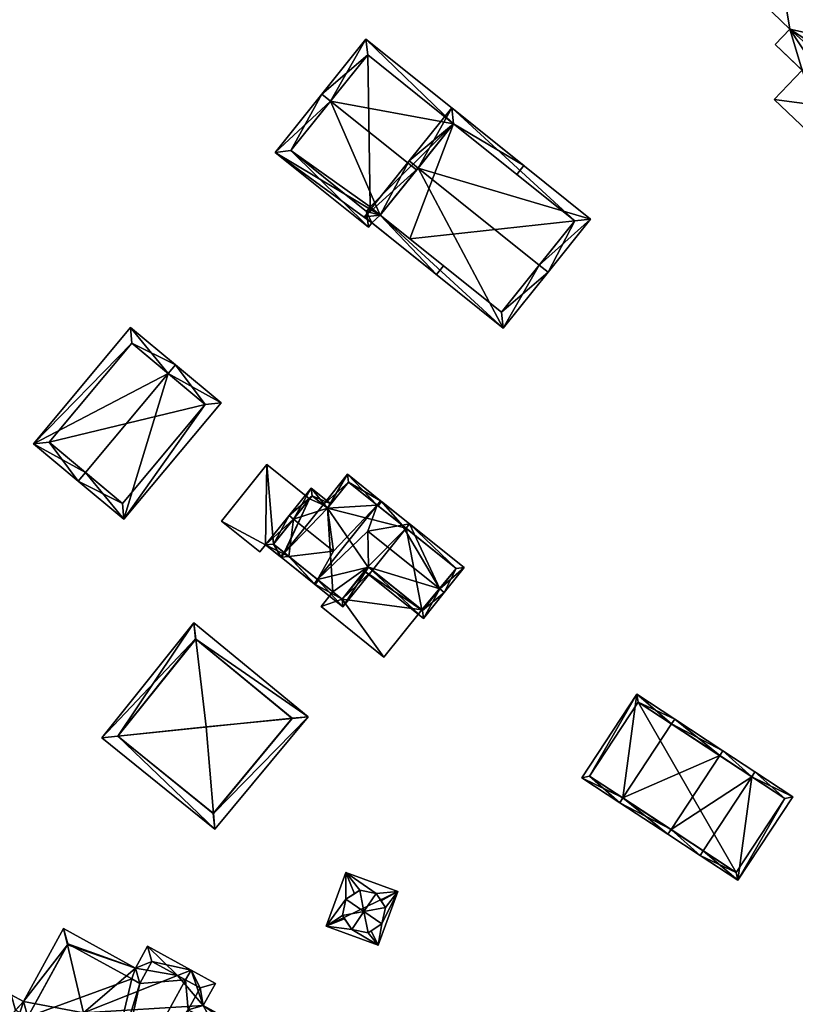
# Model space of a CAD drawing. Header units: inches. Extents: x 2685601 to 2690022, y 1235992 to 1239010.
# Tile 323 of 390: x 2689165 to 2689234, y 1238155 to 1238243. Entities that reach past the tile are written whole.
import ezdxf

# ---------------------------------------------------------------- set-up
doc = ezdxf.new("R2010")
doc.units = ezdxf.units.IN
doc.header["$MEASUREMENT"] = 0
doc.layers.add('Gebaeude Einzelhaus', color=10, linetype='Continuous')

msp = doc.modelspace()

# ---------------------------------------------------------------- meshes
at = {"layer": 'Gebaeude Einzelhaus'}
mesh = msp.add_polyface(dxfattribs=at)
corners = [(2689238.149, 1238234.748, 517.044), (2689237.418, 1238230.468, 517.044), (2689241.375, 1238234.619, 517.044), (2689232.081, 1238235.555, 517.044), (2689239.62, 1238236.293, 517.044), (2689234.567, 1238238.163, 517.044), (2689244.849, 1238236, 525.33), (2689250.293, 1238241.71, 525.33), (2689249.83, 1238242.151, 525.33), (2689249.78, 1238242.199, 525.33), (2689243.44, 1238237.343, 525.33), (2689247.559, 1238244.318, 525.33), (2689247.969, 1238245.786, 525.33), (2689248.488, 1238245.291, 525.33), (2689241.516, 1238248.484, 525.33), (2689245.694, 1238249.864, 525.33), (2689249.856, 1238247.766, 525.33), (2689246.628, 1238250.844, 525.33), (2689244.194, 1238251.293, 525.33), (2689234.301, 1238246.514, 525.33), (2689240.09, 1238249.845, 525.33), (2689238.543, 1238254.558, 525.33), (2689241.708, 1238251.541, 525.33), (2689235.856, 1238251.74, 525.33), (2689229.783, 1238250.821, 525.33), (2689233.133, 1238254.336, 525.33), (2689232.944, 1238245.09, 525.33), (2689242.313, 1238236.159, 525.33), (2689241.708, 1238251.541, 522.502), (2689242.129, 1238253.259, 522.502), (2689241.123, 1238252.203, 522.502), (2689244.194, 1238251.293, 522.502), (2689241.071, 1238252.148, 522.502), (2689241.516, 1238248.484, 522.502), (2689240.09, 1238249.845, 522.502), (2689232.798, 1238255.16, 522.502), (2689238.543, 1238254.558, 522.502), (2689232.581, 1238260.239, 522.502), (2689233.133, 1238254.336, 522.502), (2689235.856, 1238251.74, 522.502), (2689230.148, 1238257.685, 522.502), (2689229.648, 1238251.856, 522.502), (2689230.235, 1238251.296, 522.502), (2689233.479, 1238241.84, 522.502), (2689242.313, 1238236.159, 522.502), (2689232.944, 1238245.09, 522.502), (2689239.62, 1238236.293, 522.502), (2689242.843, 1238233.22, 522.502), (2689244.849, 1238236, 522.502), (2689243.44, 1238237.343, 522.502), (2689231.474, 1238249.209, 522.502), (2689234.301, 1238246.514, 522.502), (2689231.161, 1238244.05, 522.502), (2689238.149, 1238234.748, 522.502), (2689232.16, 1238240.458, 522.502), (2689250.63, 1238241.389, 522.502), (2689250.293, 1238241.71, 522.502), (2689248.488, 1238245.291, 522.502), (2689249.78, 1238242.199, 522.502), (2689252.596, 1238245.154, 522.502), (2689247.559, 1238244.318, 522.502), (2689249.856, 1238247.766, 522.502), (2689247.969, 1238245.786, 522.502), (2689230.148, 1238257.685, 517.114), (2689229.648, 1238251.856, 517.114), (2689232.798, 1238255.16, 517.114), (2689226.999, 1238254.381, 517.114), (2689232.081, 1238235.555, 510.839), (2689234.567, 1238238.163, 510.839), (2689237.418, 1238230.468, 510.838), (2689241.375, 1238234.619, 510.838), (2689237.254, 1238240.982, 510.839), (2689242.5, 1238236.355, 510.838), (2689237.441, 1238241.178, 510.839), (2689242.778, 1238236.09, 510.838), (2689230.235, 1238251.296, 510.839), (2689229.783, 1238250.821, 510.839), (2689231.474, 1238249.209, 510.839), (2689250.293, 1238241.71, 510.839), (2689249.83, 1238242.151, 510.839), (2689249.78, 1238242.199, 510.839), (2689249.856, 1238247.766, 510.839), (2689246.628, 1238250.844, 510.839), (2689245.694, 1238249.864, 510.839), (2689244.194, 1238251.293, 510.839), (2689238.543, 1238254.558, 510.839), (2689241.071, 1238252.148, 510.839), (2689241.516, 1238248.484, 510.839), (2689247.969, 1238245.786, 510.839), (2689247.559, 1238244.318, 510.839), (2689248.488, 1238245.291, 510.839), (2689243.44, 1238237.343, 510.839), (2689244.849, 1238236, 510.838), (2689232.944, 1238245.09, 510.839), (2689234.301, 1238246.514, 510.839), (2689235.856, 1238251.74, 510.839), (2689240.09, 1238249.845, 510.839), (2689233.133, 1238254.336, 510.839), (2689241.708, 1238251.541, 510.839), (2689232.581, 1238260.239, 510.839), (2689230.148, 1238257.685, 510.839), (2689229.648, 1238251.856, 510.839), (2689231.161, 1238244.05, 510.839), (2689233.479, 1238241.84, 510.839), (2689232.16, 1238240.458, 510.839), (2689242.843, 1238233.22, 510.838), (2689250.63, 1238241.389, 510.839), (2689252.596, 1238245.154, 510.839), (2689242.129, 1238253.259, 510.839), (2689241.123, 1238252.203, 510.839), (2689232.798, 1238255.16, 510.839), (2689226.999, 1238254.381, 510.839)]
mesh.append_faces([[corners[k] for k in face] for face in [(66, 64, 63), (63, 64, 65), (57, 61, 62), (57, 59, 61), (60, 58, 57), (57, 58, 59), (48, 55, 56), (48, 47, 55), (46, 43, 53), (53, 43, 54), (43, 45, 52), (52, 45, 50), (50, 45, 51), (49, 44, 48), (48, 44, 47), (47, 44, 46), (46, 44, 43), (43, 44, 45), (38, 41, 42), (38, 35, 41), (35, 37, 40), (39, 36, 38), (38, 36, 35), (35, 36, 37), (31, 28, 33), (33, 28, 34), (28, 30, 32), (31, 29, 28), (28, 29, 30), (10, 26, 27), (10, 19, 26), (19, 23, 24), (24, 23, 25), (19, 20, 23), (23, 20, 21), (21, 20, 22), (10, 14, 19), (19, 14, 20), (14, 15, 18), (15, 16, 17), (14, 12, 15), (15, 12, 16), (10, 11, 14), (14, 11, 12), (12, 11, 13), (6, 9, 10), (10, 9, 11), (6, 8, 9), (6, 7, 8), (3, 0, 5), (0, 2, 4), (3, 1, 0), (0, 1, 2)]], dxfattribs={"color": 13})
mesh.append_faces([[corners[k] for k in face] for face in [(111, 100, 101), (101, 100, 110), (66, 101, 64), (66, 111, 101), (63, 100, 66), (66, 100, 111), (107, 90, 81), (81, 90, 88), (107, 80, 90), (90, 80, 89), (74, 105, 70), (74, 92, 105), (105, 92, 106), (106, 92, 78), (72, 91, 74), (74, 91, 92), (103, 68, 104), (103, 71, 68), (77, 93, 102), (102, 93, 103), (103, 93, 71), (77, 94, 93), (110, 97, 101), (101, 97, 75), (110, 85, 97), (97, 85, 95), (100, 99, 110), (110, 99, 85), (109, 98, 86), (98, 87, 96), (98, 84, 87), (109, 108, 98), (98, 108, 84), (30, 29, 109), (109, 29, 108), (32, 30, 86), (86, 30, 109), (31, 84, 29), (29, 84, 108), (59, 107, 61), (61, 107, 81), (59, 58, 107), (107, 58, 80), (55, 106, 56), (56, 106, 78), (55, 47, 106), (106, 47, 105), (105, 2, 70), (2, 46, 4), (105, 47, 2), (2, 47, 46), (46, 53, 4), (4, 53, 0), (53, 5, 0), (5, 104, 68), (53, 54, 5), (5, 54, 104), (54, 43, 104), (104, 43, 103), (43, 52, 103), (103, 52, 102), (52, 50, 102), (102, 50, 77), (75, 64, 101), (75, 42, 64), (64, 42, 41), (41, 35, 64), (64, 35, 65), (35, 40, 65), (65, 40, 63), (63, 99, 100), (40, 37, 63), (63, 37, 99), (36, 85, 37), (37, 85, 99), (96, 86, 98), (96, 95, 86), (86, 95, 85), (95, 77, 97), (97, 77, 75), (75, 77, 76), (87, 94, 96), (96, 94, 95), (95, 94, 77), (87, 73, 94), (94, 73, 93), (93, 73, 71), (73, 91, 72), (92, 79, 78), (91, 80, 92), (92, 80, 79), (87, 89, 73), (73, 89, 91), (91, 89, 80), (87, 88, 89), (89, 88, 90), (87, 83, 88), (88, 83, 81), (81, 83, 82), (87, 84, 83), (21, 32, 36), (36, 32, 85), (85, 32, 86), (21, 22, 32), (32, 22, 28), (34, 28, 20), (20, 28, 22), (33, 34, 14), (14, 34, 20), (14, 18, 33), (33, 18, 31), (15, 31, 18), (15, 83, 31), (31, 83, 84), (17, 82, 15), (15, 82, 83), (61, 17, 16), (61, 82, 17), (61, 81, 82), (62, 61, 12), (12, 61, 16), (57, 62, 13), (13, 62, 12), (13, 11, 57), (57, 11, 60), (58, 60, 9), (9, 60, 11), (8, 58, 9), (8, 79, 58), (58, 79, 80), (56, 8, 7), (56, 79, 8), (56, 78, 79), (7, 6, 56), (56, 6, 48), (6, 10, 48), (48, 10, 49), (10, 27, 49), (49, 27, 44), (27, 26, 44), (44, 26, 45), (51, 45, 19), (19, 45, 26), (24, 50, 19), (19, 50, 51), (24, 76, 50), (50, 76, 77), (42, 25, 38), (42, 24, 25), (42, 76, 24), (42, 75, 76), (39, 38, 23), (23, 38, 25), (23, 21, 39), (39, 21, 36), (70, 72, 74), (70, 71, 72), (72, 71, 73), (70, 68, 71), (70, 69, 68), (68, 69, 67), (69, 70, 1), (1, 70, 2), (1, 3, 69), (69, 3, 67), (68, 67, 5), (5, 67, 3)]], dxfattribs={"color": 41})
mesh = msp.add_polyface(dxfattribs=at)
corners = [(2689203.498, 1238233.396, 516.435), (2689209.76, 1238229.654, 516.058), (2689195.686, 1238240.946, 516.058), (2689209.134, 1238228.874, 516.435), (2689192.531, 1238235.415, 518.428), (2689191.75, 1238236.041, 518.428), (2689200.188, 1238229.271, 518.428), (2689196.223, 1238224.561, 516.24), (2689187.578, 1238230.84, 516.058), (2689195.901, 1238224.161, 516.058), (2689196.963, 1238225.25, 516.596), (2689201.973, 1238219.949, 516.24), (2689202.599, 1238220.729, 516.595), (2689195.84, 1238239.54, 516.435), (2689188.984, 1238230.994, 516.413), (2689195.748, 1238225.566, 516.413), (2689196.069, 1238225.966, 516.595), (2689203.498, 1238233.396, 505.081), (2689195.84, 1238239.54, 505.081), (2689188.984, 1238230.994, 505.081), (2689195.748, 1238225.566, 505.081), (2689196.069, 1238225.966, 505.081), (2689196.963, 1238225.249, 505.081)]
mesh.append_faces([[corners[k] for k in face] for face in [(7, 10, 11), (11, 10, 12), (9, 15, 7), (7, 15, 10), (10, 15, 16), (5, 14, 8), (8, 14, 9), (9, 14, 15), (5, 4, 14), (0, 1, 3), (13, 2, 0), (0, 2, 1), (13, 5, 2), (13, 4, 5), (4, 10, 6), (10, 11, 12), (10, 7, 11), (5, 8, 4), (4, 8, 10), (10, 8, 7), (7, 8, 9), (0, 4, 6), (0, 2, 4), (4, 2, 5), (3, 1, 0), (0, 1, 2)]], dxfattribs={"color": 13})
mesh.append_faces([[corners[k] for k in face] for face in [(17, 21, 18), (18, 21, 19), (19, 21, 20), (17, 22, 21), (16, 22, 10), (16, 21, 22), (16, 15, 21), (21, 15, 20), (15, 14, 20), (20, 14, 19), (4, 19, 14), (4, 18, 19), (4, 13, 18), (0, 17, 13), (13, 17, 18)]], dxfattribs={"color": 41})
mesh = msp.add_polyface(dxfattribs=at)
corners = [(2689200.327, 1238229.443, 519.375), (2689215.716, 1238224.875, 517.163), (2689203.344, 1238234.803, 517.163), (2689211.139, 1238220.769, 519.375), (2689211.919, 1238220.143, 519.375), (2689199.546, 1238230.069, 519.375), (2689195.556, 1238225.096, 517.163), (2689207.929, 1238215.17, 517.163), (2689214.31, 1238224.721, 517.528), (2689207.775, 1238216.576, 517.51), (2689203.498, 1238233.396, 517.528), (2689196.963, 1238225.25, 517.51), (2689203.498, 1238233.396, 516.435), (2689214.31, 1238224.721, 505.081), (2689203.498, 1238233.396, 505.081), (2689200.188, 1238229.271, 518.428), (2689196.963, 1238225.25, 516.596), (2689199.611, 1238223.125, 505.081), (2689207.775, 1238216.576, 505.081), (2689196.963, 1238225.25, 505.081)]
mesh.append_faces([[corners[k] for k in face] for face in [(11, 9, 7), (6, 11, 7), (0, 11, 5), (10, 0, 5), (5, 11, 6), (8, 10, 2), (2, 10, 5), (1, 8, 2), (9, 3, 4), (4, 3, 8), (7, 9, 4), (4, 8, 1), (0, 7, 3), (3, 7, 4), (5, 6, 0), (0, 6, 7), (0, 2, 5), (4, 1, 3), (3, 1, 0), (0, 1, 2)]], dxfattribs={"color": 13})
mesh.append_faces([[corners[k] for k in face] for face in [(13, 17, 14), (14, 17, 19), (13, 18, 17), (8, 3, 13), (13, 3, 18), (18, 3, 9), (16, 9, 11), (19, 17, 16), (16, 17, 9), (9, 17, 18), (11, 15, 16), (15, 10, 12), (11, 0, 15), (15, 0, 10), (12, 13, 14), (12, 8, 13), (12, 10, 8)]], dxfattribs={"color": 41})
mesh = msp.add_polyface(dxfattribs=at)
corners = [(2689178.058, 1238211.122, 515.068), (2689174.106, 1238198.114, 511.153), (2689182.769, 1238208.493, 511.153), (2689170.677, 1238202.279, 515.068), (2689170.036, 1238201.511, 515.068), (2689178.699, 1238211.89, 515.068), (2689174.699, 1238215.23, 511.153), (2689166.035, 1238204.851, 511.153), (2689173.979, 1238199.523, 511.892), (2689167.444, 1238204.978, 511.904), (2689181.36, 1238208.366, 511.892), (2689174.825, 1238213.821, 511.904), (2689174.825, 1238213.821, 503.722), (2689181.36, 1238208.366, 503.722), (2689167.444, 1238204.978, 503.722), (2689173.979, 1238199.523, 503.722)]
mesh.append_faces([[corners[k] for k in face] for face in [(11, 9, 7), (6, 11, 7), (0, 11, 5), (10, 0, 5), (5, 11, 6), (2, 10, 5), (1, 8, 10), (1, 10, 2), (3, 8, 4), (9, 3, 4), (7, 9, 4), (4, 8, 1), (0, 7, 3), (3, 7, 4), (5, 6, 0), (0, 6, 7), (0, 2, 5), (4, 1, 3), (3, 1, 0), (0, 1, 2)]], dxfattribs={"color": 13})
mesh.append_faces([[corners[k] for k in face] for face in [(13, 15, 14), (13, 14, 12), (10, 15, 13), (8, 15, 10), (14, 15, 8), (3, 14, 8), (9, 14, 3), (12, 14, 11), (11, 14, 9), (0, 12, 11), (13, 12, 10), (10, 12, 0)]], dxfattribs={"color": 41})
mesh = msp.add_polyface(dxfattribs=at)
corners = [(2689186.738, 1238195.828, 509.476), (2689186.84, 1238202.986, 509.476), (2689182.803, 1238197.95, 509.476), (2689187.44, 1238195.905, 509.476), (2689190.661, 1238199.924, 509.476), (2689186.235, 1238195.2, 509.476), (2689188.075, 1238194.756, 509.476), (2689188.387, 1238195.146, 509.476), (2689186.84, 1238202.986, 503.069), (2689190.661, 1238199.924, 503.069), (2689182.803, 1238197.95, 503.069), (2689186.235, 1238195.2, 503.069), (2689186.738, 1238195.828, 503.069), (2689188.075, 1238194.756, 503.069), (2689188.387, 1238195.146, 503.069), (2689187.44, 1238195.905, 503.069)]
mesh.append_faces([[corners[k] for k in face] for face in [(3, 6, 7), (3, 0, 6), (0, 2, 5), (4, 1, 3), (3, 1, 0), (0, 1, 2)]], dxfattribs={"color": 13})
mesh.append_faces([[corners[k] for k in face] for face in [(10, 12, 11), (12, 15, 13), (13, 15, 14), (10, 8, 12), (12, 8, 15), (15, 8, 9), (13, 14, 6), (6, 14, 7), (6, 0, 13), (13, 0, 12), (0, 5, 12), (12, 5, 11), (5, 2, 11), (11, 2, 10), (2, 1, 10), (10, 1, 8), (9, 8, 4), (4, 8, 1)]], dxfattribs={"color": 41})
mesh = msp.add_polyface(dxfattribs=at)
corners = [(2689188.112, 1238194.727, 512.644), (2689188.81, 1238194.807, 512.95), (2689188.424, 1238195.116, 512.644), (2689191.054, 1238192.368, 514.974), (2689191.366, 1238192.758, 514.974), (2689192.798, 1238195.265, 514.695), (2689196.678, 1238199.384, 514.974), (2689194.046, 1238202.131, 512.644), (2689196.99, 1238199.774, 514.974), (2689192.269, 1238199.114, 512.953), (2689191.863, 1238199.407, 512.644), (2689192.253, 1238199.094, 512.953), (2689198.912, 1238197.593, 512.956), (2689199.57, 1238197.705, 512.644), (2689195.838, 1238197.067, 514.415), (2689193.635, 1238190.299, 512.644), (2689195.925, 1238193.836, 512.943), (2689196.256, 1238193.57, 512.644), (2689199.258, 1238197.316, 512.644), (2689194.124, 1238201.429, 512.953), (2689193.558, 1238191.001, 512.996), (2689195.866, 1238193.883, 512.996), (2689192.565, 1238199.484, 512.644), (2689190.801, 1238200.898, 512.644), (2689189.224, 1238198.13, 514.695), (2689188.834, 1238198.443, 514.695), (2689191.145, 1238192.295, 512.644), (2689191.457, 1238192.685, 512.95), (2689186.738, 1238195.828, 512.644), (2689190.879, 1238200.195, 512.97), (2689192.253, 1238199.094, 512.97), (2689187.44, 1238195.905, 512.95), (2689197.074, 1238199.706, 512.644), (2689196.762, 1238199.317, 512.956), (2689202.279, 1238191.904, 514.415), (2689204.44, 1238193.801, 512.644), (2689202.669, 1238191.591, 514.415), (2689195.866, 1238193.883, 512.943), (2689195.553, 1238193.492, 512.644), (2689200.814, 1238189.276, 512.644), (2689200.736, 1238189.979, 512.942), (2689203.738, 1238193.724, 512.956), (2689192.742, 1238191.655, 509.935), (2689188.424, 1238195.116, 503.069), (2689192.742, 1238191.655, 503.069), (2689193.558, 1238191.001, 509.935), (2689195.866, 1238193.883, 509.935), (2689196.256, 1238193.57, 509.935), (2689194.124, 1238201.429, 503.069), (2689199.258, 1238197.316, 503.069), (2689192.253, 1238199.094, 503.069), (2689191.863, 1238199.407, 503.069), (2689195.866, 1238193.883, 503.069), (2689196.256, 1238193.57, 503.069), (2689193.558, 1238191.001, 503.069), (2689190.879, 1238200.195, 503.069), (2689190.661, 1238199.924, 509.476), (2689190.661, 1238199.924, 503.069), (2689187.44, 1238195.905, 509.476), (2689188.387, 1238195.146, 509.476), (2689188.387, 1238195.146, 503.069), (2689187.44, 1238195.905, 503.069), (2689200.663, 1238190.037, 509.935), (2689200.736, 1238189.979, 503.069), (2689200.663, 1238190.037, 503.069), (2689203.738, 1238193.724, 503.069)]
mesh.append_faces([[corners[k] for k in face] for face in [(13, 12, 32), (32, 12, 33), (36, 41, 35), (35, 41, 13), (13, 41, 12), (36, 34, 41), (39, 40, 36), (36, 40, 34), (39, 38, 40), (40, 38, 16), (16, 38, 37), (16, 34, 14), (16, 39, 34), (34, 39, 36), (16, 38, 39), (16, 37, 38), (13, 34, 35), (35, 34, 36), (32, 12, 13), (13, 12, 34), (34, 12, 14), (32, 33, 12), (0, 1, 26), (26, 1, 27), (0, 31, 1), (31, 25, 24), (0, 28, 31), (31, 28, 25), (23, 29, 25), (25, 29, 24), (29, 9, 30), (23, 22, 29), (29, 22, 9), (28, 24, 25), (0, 1, 28), (28, 1, 24), (24, 1, 5), (0, 26, 1), (1, 26, 27), (9, 24, 5), (9, 23, 24), (24, 23, 25), (9, 22, 23), (3, 20, 15), (15, 20, 17), (17, 20, 16), (16, 20, 21), (3, 4, 20), (0, 1, 3), (3, 1, 4), (0, 2, 1), (13, 12, 8), (8, 12, 6), (13, 18, 12), (19, 8, 6), (19, 7, 8), (11, 10, 9), (9, 10, 19), (19, 10, 7), (13, 12, 18), (16, 15, 17), (14, 4, 16), (16, 4, 15), (15, 4, 3), (12, 6, 14), (14, 6, 4), (13, 8, 12), (12, 8, 6), (9, 10, 11), (9, 7, 10), (5, 6, 9), (9, 6, 7), (7, 6, 8), (5, 4, 6), (5, 1, 4), (4, 1, 3), (3, 1, 0), (0, 1, 2)]], dxfattribs={"color": 13})
mesh.append_faces([[corners[k] for k in face] for face in [(64, 65, 63), (64, 49, 65), (64, 53, 49), (41, 18, 12), (41, 65, 18), (18, 65, 49), (34, 40, 41), (41, 40, 65), (65, 40, 63), (63, 62, 64), (62, 17, 47), (63, 40, 62), (62, 40, 17), (17, 40, 16), (57, 60, 61), (57, 43, 60), (55, 51, 57), (57, 51, 43), (43, 59, 60), (43, 2, 59), (59, 2, 58), (58, 2, 31), (31, 2, 1), (31, 56, 58), (56, 55, 57), (31, 29, 56), (56, 29, 55), (31, 24, 29), (30, 10, 29), (29, 10, 55), (55, 10, 51), (30, 11, 10), (9, 11, 30), (50, 43, 51), (50, 44, 43), (50, 52, 44), (44, 52, 54), (50, 49, 52), (52, 49, 53), (50, 48, 49), (11, 50, 10), (10, 50, 51), (9, 50, 11), (19, 48, 9), (9, 48, 50), (12, 19, 6), (12, 18, 19), (19, 18, 48), (48, 18, 49), (37, 16, 21), (37, 17, 16), (37, 46, 17), (17, 46, 47), (20, 37, 21), (20, 45, 37), (37, 45, 46), (20, 42, 45), (42, 43, 44), (42, 2, 43), (42, 1, 2), (20, 4, 42), (42, 4, 1)]], dxfattribs={"color": 41})
mesh = msp.add_polyface(dxfattribs=at)
corners = [(2689196.256, 1238193.57, 509.935), (2689195.866, 1238193.883, 509.935), (2689193.558, 1238191.001, 509.935), (2689191.679, 1238190.328, 509.935), (2689192.742, 1238191.655, 509.935), (2689197.29, 1238185.83, 509.935), (2689200.663, 1238190.037, 509.935), (2689191.679, 1238190.328, 503.069), (2689192.742, 1238191.655, 503.069), (2689197.29, 1238185.83, 503.069), (2689200.663, 1238190.037, 503.069), (2689193.558, 1238191.001, 503.069), (2689195.866, 1238193.883, 503.069), (2689196.256, 1238193.57, 503.069)]
mesh.append_faces([[corners[k] for k in face] for face in [(0, 2, 6), (6, 2, 5), (5, 2, 3), (3, 2, 4), (0, 1, 2)]], dxfattribs={"color": 13})
mesh.append_faces([[corners[k] for k in face] for face in [(11, 7, 8), (11, 9, 7), (11, 10, 9), (11, 13, 10), (11, 12, 13), (9, 10, 5), (5, 10, 6), (5, 3, 9), (9, 3, 7), (8, 7, 4), (4, 7, 3)]], dxfattribs={"color": 41})
mesh = msp.add_polyface(dxfattribs=at)
corners = [(2689180.513, 1238187.432, 510.99), (2689190.519, 1238180.498, 510.441), (2689180.343, 1238188.868, 510.441), (2689189.104, 1238180.357, 510.993), (2689181.441, 1238179.596, 513.984), (2689182.087, 1238171.887, 510.993), (2689182.206, 1238170.464, 510.441), (2689172.15, 1238178.621, 510.441), (2689173.556, 1238178.769, 510.977), (2689189.109, 1238180.363, 510.989), (2689180.49, 1238187.451, 510.974), (2689173.551, 1238178.773, 510.974), (2689182.068, 1238171.864, 510.977), (2689189.109, 1238180.363, 500.428), (2689180.49, 1238187.451, 500.428), (2689173.551, 1238178.773, 500.428), (2689182.068, 1238171.864, 500.427)]
mesh.append_faces([[corners[k] for k in face] for face in [(12, 5, 6), (8, 12, 6), (11, 8, 7), (10, 11, 7), (7, 8, 6), (0, 10, 2), (2, 10, 7), (5, 3, 1), (1, 3, 9), (9, 0, 1), (6, 5, 1), (1, 0, 2), (8, 5, 4), (7, 6, 8), (8, 6, 5), (2, 8, 0), (0, 8, 4), (2, 7, 8), (5, 3, 4), (6, 1, 5), (5, 1, 3), (3, 0, 4), (3, 1, 0), (0, 1, 2)]], dxfattribs={"color": 13})
mesh.append_faces([[corners[k] for k in face] for face in [(13, 16, 15), (13, 15, 14), (5, 16, 13), (5, 13, 3), (12, 16, 5), (3, 13, 9), (15, 16, 8), (8, 16, 12), (11, 15, 8), (14, 15, 11), (10, 14, 11), (13, 14, 0), (0, 14, 10), (9, 13, 0)]], dxfattribs={"color": 41})
mesh = msp.add_polyface(dxfattribs=at)
corners = [(2689230.09, 1238175.159, 509.78), (2689228.845, 1238165.924, 507.824), (2689233.734, 1238173.363, 507.824), (2689225.75, 1238168.556, 509.78), (2689225.475, 1238168.138, 509.78), (2689230.365, 1238175.578, 509.78), (2689227.5, 1238177.46, 513.416), (2689227.225, 1238177.042, 513.416), (2689222.886, 1238170.438, 513.416), (2689222.611, 1238170.02, 513.416), (2689223.21, 1238180.279, 510.759), (2689222.935, 1238179.861, 510.759), (2689218.596, 1238173.258, 510.759), (2689218.321, 1238172.84, 510.759), (2689219.823, 1238182.505, 508.942), (2689214.933, 1238175.066, 508.942), (2689233.041, 1238173.219, 508.067), (2689228.701, 1238166.616, 508.067), (2689219.966, 1238181.813, 509.166), (2689215.625, 1238175.21, 509.166), (2689233.041, 1238173.219, 500.505), (2689219.966, 1238181.813, 500.505), (2689215.625, 1238175.21, 500.505), (2689228.701, 1238166.616, 500.505)]
mesh.append_faces([[corners[k] for k in face] for face in [(3, 17, 4), (8, 3, 4), (9, 8, 4), (12, 8, 13), (19, 12, 13), (13, 8, 9), (15, 19, 13), (18, 19, 14), (14, 19, 15), (11, 18, 10), (10, 18, 14), (7, 11, 6), (0, 7, 6), (6, 11, 10), (16, 0, 5), (5, 0, 6), (2, 16, 5), (1, 17, 16), (4, 17, 1), (1, 16, 2), (12, 15, 13), (10, 14, 11), (11, 14, 12), (12, 14, 15), (7, 12, 8), (8, 12, 9), (9, 12, 13), (7, 11, 12), (6, 10, 7), (7, 10, 11), (0, 8, 3), (3, 8, 4), (4, 8, 9), (0, 7, 8), (5, 6, 0), (0, 6, 7), (0, 2, 5), (4, 1, 3), (3, 1, 0), (0, 1, 2)]], dxfattribs={"color": 13})
mesh.append_faces([[corners[k] for k in face] for face in [(21, 23, 22), (20, 23, 21), (16, 23, 20), (17, 23, 16), (3, 23, 17), (22, 23, 8), (8, 23, 3), (12, 22, 8), (19, 22, 12), (21, 22, 19), (18, 21, 19), (11, 21, 18), (20, 21, 7), (7, 21, 11), (0, 20, 7), (16, 20, 0)]], dxfattribs={"color": 41})
mesh = msp.add_polyface(dxfattribs=at)
corners = [(2689195.148, 1238165.036, 511.44), (2689193.891, 1238166.618, 511.328), (2689194.673, 1238164.725, 511.488), (2689196.601, 1238164.734, 511.417), (2689198.518, 1238164.924, 511.328), (2689197.029, 1238164.08, 511.466), (2689197.415, 1238163.491, 511.396), (2689197.113, 1238162.038, 511.369), (2689196.761, 1238160.126, 511.328), (2689196.151, 1238161.408, 511.455), (2689193.905, 1238164.223, 511.425), (2689192.135, 1238161.82, 511.328), (2689193.603, 1238162.769, 511.45), (2689193.785, 1238162.49, 511.481), (2689195.87, 1238161.224, 511.42), (2689194.416, 1238161.526, 511.393), (2689195.87, 1238161.224, 514.31), (2689197.113, 1238162.038, 514.31), (2689195.509, 1238163.13, 516.081), (2689194.416, 1238161.526, 514.31), (2689197.415, 1238163.491, 514.31), (2689196.601, 1238164.734, 514.31), (2689195.148, 1238165.036, 514.31), (2689193.905, 1238164.223, 514.31), (2689193.603, 1238162.769, 514.31), (2689193.891, 1238166.618, 499.116), (2689198.518, 1238164.924, 499.116), (2689192.135, 1238161.82, 499.116), (2689196.761, 1238160.126, 499.116)]
mesh.append_faces([[corners[k] for k in face] for face in [(24, 19, 18), (23, 24, 18), (22, 23, 18), (21, 22, 18), (20, 21, 18), (17, 20, 18), (19, 16, 18), (16, 17, 18), (11, 15, 13), (11, 8, 15), (15, 8, 14), (14, 8, 9), (10, 11, 12), (12, 11, 13), (2, 1, 10), (10, 1, 11), (8, 7, 9), (8, 4, 7), (7, 4, 6), (6, 4, 5), (4, 3, 5), (4, 1, 3), (3, 1, 0), (0, 1, 2)]], dxfattribs={"color": 13})
mesh.append_faces([[corners[k] for k in face] for face in [(27, 26, 28), (27, 25, 26), (4, 8, 26), (26, 8, 28), (8, 11, 28), (28, 11, 27), (11, 1, 27), (27, 1, 25), (1, 4, 25), (25, 4, 26), (15, 14, 19), (19, 14, 16), (13, 24, 12), (15, 19, 13), (13, 19, 24), (10, 12, 23), (23, 12, 24), (0, 2, 22), (22, 2, 23), (23, 2, 10), (3, 0, 21), (21, 0, 22), (5, 20, 6), (3, 21, 5), (5, 21, 20), (7, 6, 17), (17, 6, 20), (9, 16, 14), (7, 17, 9), (9, 17, 16)]], dxfattribs={"color": 41})
mesh = msp.add_polyface(dxfattribs=at)
corners = [(2689178.885, 1238157.433, 505.632), (2689176.209, 1238160.048, 505.14), (2689175.128, 1238158.083, 506.244), (2689180.089, 1238157.911, 505.14), (2689169.07, 1238160.158, 506.787), (2689168.725, 1238161.608, 506.244), (2689170.511, 1238154.106, 509.055), (2689172.178, 1238145.251, 505.632), (2689170.823, 1238141.08, 505.14), (2689172.9, 1238144.854, 505.14), (2689165.563, 1238145.118, 509.055), (2689165.08, 1238144.241, 509.055), (2689179.607, 1238157.035, 505.14), (2689165.143, 1238155.098, 506.244), (2689163.28, 1238149.239, 506.891), (2689161.455, 1238150.998, 505.564), (2689164.045, 1238155.701, 505.564), (2689161.136, 1238150.419, 505.564), (2689161.588, 1238146.165, 506.891), (2689176.603, 1238158.689, 505.632), (2689175.521, 1238156.724, 506.737), (2689174.803, 1238157.129, 506.732), (2689169.12, 1238160.249, 506.736), (2689164.439, 1238154.344, 506.107), (2689162.863, 1238151.481, 506.107), (2689165.536, 1238153.74, 506.786), (2689162.495, 1238150.813, 506.107), (2689164.639, 1238149.633, 507.434), (2689162.946, 1238146.559, 507.434), (2689170.429, 1238142.439, 505.737), (2689172.024, 1238145.336, 505.737), (2689171.542, 1238144.461, 505.14), (2689177.219, 1238141.335, 505.14), (2689172.024, 1238145.336, 505.632), (2689186.357, 1238145.383, 509.054), (2689178.095, 1238140.853, 505.14), (2689182.522, 1238138.416, 505.14), (2689183.398, 1238137.934, 505.14), (2689187.234, 1238144.9, 509.054), (2689162.495, 1238150.813, 505.731), (2689161.138, 1238150.419, 505.239), (2689163.28, 1238149.239, 505.239), (2689164.059, 1238148.581, 505.14), (2689163.183, 1238149.063, 505.14), (2689164.639, 1238149.633, 505.732), (2689189.988, 1238149.903, 506.244), (2689181.181, 1238154.75, 506.244), (2689182.263, 1238156.715, 505.14), (2689178.578, 1238141.729, 505.632), (2689188.629, 1238149.509, 506.736), (2689179.823, 1238154.356, 506.736), (2689180.904, 1238156.321, 505.632), (2689176.48, 1238139.994, 504.386), (2689182.66, 1238136.591, 504.386), (2689182.265, 1238137.95, 504.878), (2689177.839, 1238140.388, 504.879), (2689179.607, 1238157.035, 496.693), (2689176.603, 1238158.689, 496.693), (2689175.521, 1238156.724, 496.693), (2689174.803, 1238157.129, 496.693), (2689169.12, 1238160.249, 496.693), (2689165.536, 1238153.74, 496.693), (2689164.439, 1238154.344, 496.693), (2689162.495, 1238150.813, 496.693), (2689164.639, 1238149.633, 496.693), (2689162.946, 1238146.559, 496.693), (2689170.429, 1238142.439, 496.693), (2689172.024, 1238145.336, 496.693), (2689172.9, 1238144.854, 496.693), (2689178.578, 1238141.729, 496.693), (2689178.095, 1238140.853, 496.693), (2689188.629, 1238149.509, 496.693), (2689182.522, 1238138.416, 496.693), (2689179.823, 1238154.356, 496.693), (2689180.904, 1238156.321, 496.693), (2689177.839, 1238140.388, 496.693), (2689182.265, 1238137.95, 496.693)]
mesh.append_faces([[corners[k] for k in face] for face in [(55, 54, 52), (32, 55, 52), (35, 55, 32), (37, 54, 36), (52, 54, 53), (53, 54, 37), (36, 53, 37), (35, 52, 36), (36, 52, 53), (35, 32, 52), (46, 51, 47), (47, 51, 3), (3, 51, 0), (46, 50, 51), (34, 49, 38), (38, 49, 45), (45, 49, 46), (46, 49, 50), (36, 34, 37), (37, 34, 38), (32, 48, 35), (32, 7, 48), (32, 31, 7), (7, 31, 33), (41, 42, 43), (41, 44, 42), (15, 39, 40), (40, 39, 41), (41, 39, 44), (15, 24, 39), (34, 46, 6), (6, 46, 0), (0, 46, 3), (3, 46, 47), (34, 45, 46), (34, 38, 45), (15, 39, 24), (39, 41, 44), (44, 41, 42), (42, 41, 43), (15, 40, 39), (39, 40, 41), (7, 34, 6), (34, 37, 38), (34, 36, 37), (34, 35, 36), (7, 32, 34), (34, 32, 35), (33, 31, 7), (7, 31, 32), (11, 29, 8), (8, 29, 9), (9, 29, 7), (7, 29, 30), (11, 10, 29), (25, 13, 4), (4, 13, 5), (14, 28, 18), (18, 28, 11), (11, 28, 10), (14, 27, 28), (15, 26, 17), (17, 26, 14), (14, 26, 27), (16, 24, 15), (15, 24, 26), (25, 23, 13), (13, 23, 16), (16, 23, 24), (12, 0, 3), (2, 22, 5), (5, 22, 4), (2, 21, 22), (2, 20, 21), (1, 19, 2), (2, 19, 20), (1, 3, 19), (19, 3, 0), (10, 18, 11), (10, 14, 18), (14, 15, 17), (14, 13, 15), (15, 13, 16), (13, 4, 5), (10, 6, 14), (14, 6, 13), (13, 6, 4), (12, 3, 0), (10, 7, 6), (11, 8, 10), (10, 8, 7), (7, 8, 9), (0, 2, 6), (6, 2, 4), (4, 2, 5), (3, 1, 0), (0, 1, 2)]], dxfattribs={"color": 13})
mesh.append_faces([[corners[k] for k in face] for face in [(70, 72, 76), (70, 76, 75), (36, 54, 72), (72, 54, 76), (54, 75, 76), (54, 55, 75), (55, 70, 75), (55, 35, 70), (69, 72, 70), (69, 71, 72), (68, 73, 69), (69, 73, 71), (68, 56, 73), (73, 56, 74), (74, 12, 51), (51, 12, 0), (74, 56, 12), (51, 73, 74), (51, 50, 73), (50, 49, 73), (73, 49, 71), (34, 71, 49), (34, 36, 71), (71, 36, 72), (35, 69, 70), (35, 48, 69), (7, 9, 48), (48, 9, 69), (69, 9, 68), (65, 67, 66), (67, 58, 68), (68, 58, 56), (56, 58, 57), (67, 59, 58), (67, 61, 59), (59, 61, 60), (61, 63, 62), (65, 64, 67), (67, 64, 61), (61, 64, 63), (33, 7, 30), (33, 9, 7), (33, 67, 9), (9, 67, 68), (29, 33, 30), (29, 66, 33), (33, 66, 67), (29, 65, 66), (10, 28, 29), (29, 28, 65), (44, 28, 27), (44, 65, 28), (44, 64, 65), (39, 44, 26), (26, 44, 27), (39, 64, 44), (39, 63, 64), (24, 39, 26), (39, 62, 63), (24, 23, 39), (39, 23, 62), (25, 61, 23), (23, 61, 62), (4, 61, 25), (4, 60, 61), (4, 22, 60), (21, 60, 22), (21, 59, 60), (20, 58, 21), (21, 58, 59), (19, 58, 20), (19, 57, 58), (12, 19, 0), (12, 57, 19), (12, 56, 57)]], dxfattribs={"color": 41})

doc.saveas('drawing.dxf')
